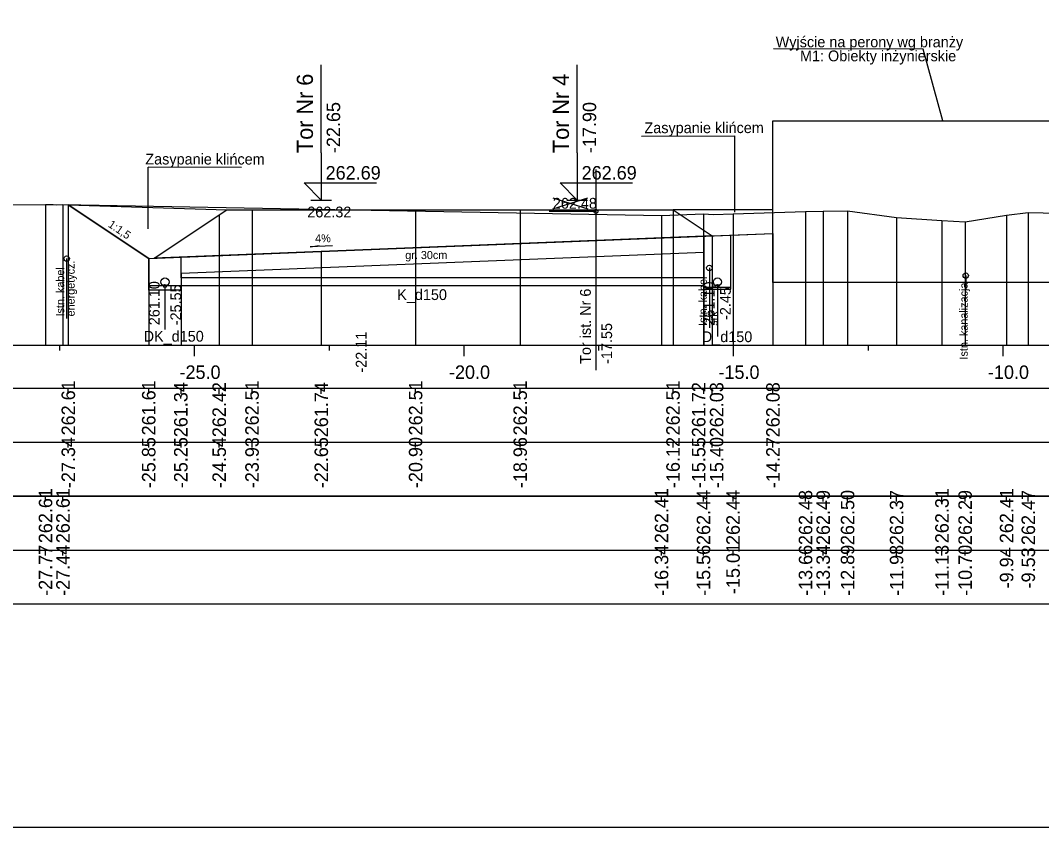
# Model space of a CAD drawing. Extents: x 6516023 to 6560129, y 5513077 to 5529206.
# Drawn here: x 6518592.68 to 6518611.63, y 5514451.16 to 5514466.13 of the extents above; entities that cross this region are included whole.
import ezdxf

# ---------------------------------------------------------------- set-up
doc = ezdxf.new("R2010")
doc.units = 0
for name, color, linetype in [('IR_default', 7, 'Continuous'), ('TOR_PRZEK_P-inne branze', 7, 'Continuous'), ('TOR_PRZEK_P-kable', 7, 'Continuous'), ('TOR_PRZEK_P-komponent', 7, 'Continuous'), ('TOR_PRZEK_P-odwodnienie', 7, 'Continuous'), ('TOR_PRZEK_P-opisy', 7, 'Continuous'), ('TOR_PRZEK_P-tabelka istniejace', 7, 'Continuous'), ('TOR_PRZEK_P-tabelka projektowane', 7, 'Continuous'), ('TOR_PRZEK_P-teren istniejacy', 7, 'Continuous'), ('TOR_PRZEK_P-tory istniejace', 7, 'Continuous'), ('TOR_PRZEK_P-tory projektowane', 7, 'Continuous'), ('TOR_PRZEK_P-uklad odniesienia', 7, 'Continuous'), ('TOR_PRZEK_P-warstwa ochronna I', 7, 'Continuous'), ('TOR_PRZEK_P-warstwa ochronna II', 7, 'Continuous'), ('TOR_RAMKI-ramka+tabelka 1', 7, 'Continuous')]:
    doc.layers.add(name, color=color, linetype=linetype)

msp = doc.modelspace()

# ---------------------------------------------------------------- linework, layer by layer
at = {"layer": 'IR_default'}
msp.add_lwpolyline([(6518593.569, 5514462.713), (6518595.061, 5514461.718), (6518595.165, 5514461.722), (6518596.369, 5514462.525), (6518596.513, 5514462.621), (6518596.978, 5514462.621), (6518600.013, 5514462.621), (6518601.954, 5514462.621), (6518604.789, 5514462.621), (6518605.516, 5514462.136), (6518606.643, 5514462.181)], dxfattribs=at)
at = {"layer": 'TOR_PRZEK_P-inne branze'}
msp.add_lwpolyline([(6518609.793, 5514464.273), (6518609.429, 5514465.598), (6518606.655, 5514465.606)], dxfattribs=at)
msp.add_lwpolyline([(6518606.643, 5514464.273), (6518612.373, 5514464.273), (6518612.373, 5514461.273), (6518606.643, 5514461.273)], close=True, dxfattribs=at)
at = {"layer": 'TOR_PRZEK_P-kable'}
for p, q in [((6518593.538, 5514461.714), (6518593.538, 5514460.604)), ((6518605.463, 5514461.54), (6518605.463, 5514460.43)), ((6518610.22, 5514461.398), (6518610.22, 5514461.128))]:
    msp.add_line(p, q, dxfattribs=at)
for centre in [(6518593.538, 5514461.714), (6518605.463, 5514461.54), (6518610.22, 5514461.398)]:
    msp.add_circle(centre, 0.05, dxfattribs=at)
at = {"layer": 'TOR_PRZEK_P-komponent'}
for p, q in [((6518595.061, 5514461.718), (6518593.569, 5514462.713)), ((6518593.569, 5514462.713), (6518596.513, 5514462.621)), ((6518606.643, 5514462.617), (6518604.789, 5514462.621)), ((6518595.661, 5514461.742), (6518596.661, 5514461.782)), ((6518596.661, 5514461.782), (6518596.661, 5514461.782))]:
    msp.add_line(p, q, dxfattribs=at)
msp.add_lwpolyline([(6518605.516, 5514462.136), (6518598.263, 5514461.846), (6518595.165, 5514461.722), (6518596.513, 5514462.621), (6518600.013, 5514462.621), (6518601.263, 5514462.621), (6518604.789, 5514462.621), (6518605.516, 5514462.136), (6518606.643, 5514462.181)], dxfattribs=at)
at = {"layer": 'TOR_PRZEK_P-odwodnienie'}
for p, q in [((6518595.063, 5514461.125), (6518595.061, 5514461.718)), ((6518595.663, 5514461.356), (6518595.661, 5514461.742)), ((6518595.663, 5514461.206), (6518595.063, 5514461.206)), ((6518595.363, 5514461.206), (6518595.363, 5514460.397)), ((6518605.363, 5514461.356), (6518595.663, 5514461.356)), ((6518595.663, 5514461.126), (6518595.663, 5514461.206)), ((6518605.363, 5514461.206), (6518595.663, 5514461.206)), ((6518605.613, 5514461.206), (6518605.613, 5514460.271)), ((6518595.663, 5514461.126), (6518595.063, 5514461.126))]:
    msp.add_line(p, q, dxfattribs=at)
for points in [[(6518605.363, 5514461.206), (6518605.363, 5514461.146), (6518605.863, 5514461.146), (6518605.863, 5514462.15)], [(6518605.363, 5514462.13), (6518605.363, 5514461.356)], [(6518605.363, 5514461.186), (6518605.863, 5514461.186)]]:
    msp.add_lwpolyline(points, dxfattribs=at)
for centre, radius in [((6518595.363, 5514461.281), 0.075), ((6518595.363, 5514461.206), 0.03), ((6518605.613, 5514461.281), 0.075), ((6518605.613, 5514461.206), 0.03)]:
    msp.add_circle(centre, radius, dxfattribs=at)
at = {"layer": 'TOR_PRZEK_P-opisy'}
for p, q in [((6518605.934, 5514462.847), (6518605.934, 5514463.994)), ((6518605.934, 5514462.578), (6518605.934, 5514463.994)), ((6518595.049, 5514462.265), (6518595.049, 5514463.412)), ((6518595.049, 5514462.265), (6518595.049, 5514463.412))]:
    msp.add_line(p, q, dxfattribs=at)
for points in [[(6518604.202, 5514463.983), (6518605.934, 5514463.994)], [(6518596.781, 5514463.401), (6518595.049, 5514463.412)], [(6518598.472, 5514461.95), (6518598.054, 5514461.93), (6518598.222, 5514461.959)]]:
    msp.add_lwpolyline(points, dxfattribs=at)
at = {"layer": 'TOR_PRZEK_P-tabelka istniejace'}
for p, q in [((6518593.146, 5514457.206), (6518593.146, 5514457.306)), ((6518593.47, 5514457.206), (6518593.47, 5514457.306)), ((6518604.576, 5514457.206), (6518604.576, 5514457.306)), ((6518605.355, 5514457.206), (6518605.355, 5514457.306)), ((6518605.903, 5514457.206), (6518605.903, 5514457.306)), ((6518607.248, 5514457.206), (6518607.248, 5514457.306)), ((6518607.575, 5514457.206), (6518607.575, 5514457.306)), ((6518608.028, 5514457.206), (6518608.028, 5514457.306)), ((6518608.937, 5514457.206), (6518608.937, 5514457.306)), ((6518609.779, 5514457.206), (6518609.779, 5514457.306)), ((6518610.209, 5514457.206), (6518610.209, 5514457.306)), ((6518610.978, 5514457.206), (6518610.978, 5514457.306)), ((6518611.381, 5514457.206), (6518611.381, 5514457.306)), ((6518544.663, 5514456.306), (6518688.463, 5514456.306)), ((6518593.146, 5514456.206), (6518593.146, 5514456.306)), ((6518593.47, 5514456.206), (6518593.47, 5514456.306)), ((6518604.576, 5514456.206), (6518604.576, 5514456.306)), ((6518605.355, 5514456.206), (6518605.355, 5514456.306)), ((6518605.903, 5514456.206), (6518605.903, 5514456.306)), ((6518607.248, 5514456.206), (6518607.248, 5514456.306)), ((6518607.575, 5514456.206), (6518607.575, 5514456.306)), ((6518608.028, 5514456.206), (6518608.028, 5514456.306)), ((6518608.937, 5514456.206), (6518608.937, 5514456.306)), ((6518609.779, 5514456.206), (6518609.779, 5514456.306)), ((6518610.209, 5514456.206), (6518610.209, 5514456.306)), ((6518610.978, 5514456.206), (6518610.978, 5514456.306)), ((6518611.381, 5514456.206), (6518611.381, 5514456.306))]:
    msp.add_line(p, q, dxfattribs=at)
for points in [[(6518593.146, 5514462.72), (6518593.146, 5514460.306), (6518593.146, 5514460.176), (6518593.146, 5514460.106)], [(6518593.47, 5514462.715), (6518593.47, 5514460.306), (6518593.47, 5514460.176), (6518593.47, 5514460.106)], [(6518605.355, 5514462.547), (6518605.355, 5514460.306), (6518605.355, 5514460.176), (6518605.355, 5514460.106)], [(6518605.903, 5514462.543), (6518605.903, 5514460.306), (6518605.903, 5514460.176), (6518605.903, 5514460.106)], [(6518607.248, 5514462.59), (6518607.248, 5514460.306), (6518607.248, 5514460.176), (6518607.248, 5514460.106)], [(6518607.575, 5514462.593), (6518607.575, 5514460.306), (6518607.575, 5514460.176), (6518607.575, 5514460.106)], [(6518608.028, 5514462.603), (6518608.028, 5514460.306), (6518608.028, 5514460.176), (6518608.028, 5514460.106)], [(6518611.381, 5514462.571), (6518611.381, 5514460.306), (6518611.381, 5514460.176), (6518611.381, 5514460.106)], [(6518604.576, 5514462.512), (6518604.576, 5514460.306), (6518604.576, 5514460.176), (6518604.576, 5514460.106)], [(6518608.937, 5514462.476), (6518608.937, 5514460.306), (6518608.937, 5514460.176), (6518608.937, 5514460.106)], [(6518609.779, 5514462.419), (6518609.779, 5514460.306), (6518609.779, 5514460.176), (6518609.779, 5514460.106)], [(6518610.209, 5514462.396), (6518610.209, 5514460.306), (6518610.209, 5514460.176), (6518610.209, 5514460.106)], [(6518610.978, 5514462.517), (6518610.978, 5514460.306), (6518610.978, 5514460.176), (6518610.978, 5514460.106)]]:
    msp.add_lwpolyline(points, dxfattribs=at)
msp.add_lwpolyline([(6518544.663, 5514457.306), (6518544.663, 5514455.306), (6518688.463, 5514455.306), (6518688.463, 5514457.306)], close=True, dxfattribs=at)
at = {"layer": 'TOR_PRZEK_P-tabelka projektowane'}
for p, q in [((6518593.569, 5514459.206), (6518593.569, 5514459.306)), ((6518595.061, 5514459.206), (6518595.061, 5514459.306)), ((6518595.662, 5514459.206), (6518595.662, 5514459.306)), ((6518596.369, 5514459.206), (6518596.369, 5514459.306)), ((6518596.978, 5514459.206), (6518596.978, 5514459.306)), ((6518598.263, 5514459.206), (6518598.263, 5514459.306)), ((6518600.013, 5514459.206), (6518600.013, 5514459.306)), ((6518601.954, 5514459.206), (6518601.954, 5514459.306)), ((6518604.789, 5514459.206), (6518604.789, 5514459.306)), ((6518605.363, 5514459.206), (6518605.363, 5514459.306)), ((6518605.516, 5514459.206), (6518605.516, 5514459.306)), ((6518606.643, 5514459.206), (6518606.643, 5514459.306)), ((6518544.663, 5514458.306), (6518688.463, 5514458.306)), ((6518593.569, 5514458.206), (6518593.569, 5514458.306)), ((6518595.061, 5514458.206), (6518595.061, 5514458.306)), ((6518595.662, 5514458.206), (6518595.662, 5514458.306)), ((6518596.369, 5514458.206), (6518596.369, 5514458.306)), ((6518596.978, 5514458.206), (6518596.978, 5514458.306)), ((6518598.263, 5514458.206), (6518598.263, 5514458.306)), ((6518600.013, 5514458.206), (6518600.013, 5514458.306)), ((6518601.954, 5514458.206), (6518601.954, 5514458.306)), ((6518604.789, 5514458.206), (6518604.789, 5514458.306)), ((6518605.363, 5514458.206), (6518605.363, 5514458.306)), ((6518605.516, 5514458.206), (6518605.516, 5514458.306)), ((6518606.643, 5514458.206), (6518606.643, 5514458.306))]:
    msp.add_line(p, q, dxfattribs=at)
for points in [[(6518593.569, 5514462.713), (6518593.569, 5514460.306), (6518593.569, 5514460.176), (6518593.569, 5514460.106)], [(6518596.369, 5514462.525), (6518596.369, 5514460.306), (6518596.369, 5514460.176), (6518596.369, 5514460.106)], [(6518596.978, 5514462.621), (6518596.978, 5514460.306), (6518596.978, 5514460.176), (6518596.978, 5514460.106)], [(6518600.013, 5514462.621), (6518600.013, 5514460.306), (6518600.013, 5514460.176), (6518600.013, 5514460.106)], [(6518601.954, 5514462.621), (6518601.954, 5514460.306), (6518601.954, 5514460.176), (6518601.954, 5514460.106)], [(6518604.789, 5514462.621), (6518604.789, 5514460.306), (6518604.789, 5514460.176), (6518604.789, 5514460.106)], [(6518606.643, 5514462.181), (6518606.643, 5514460.306), (6518606.643, 5514460.176), (6518606.643, 5514460.106)], [(6518605.516, 5514462.136), (6518605.516, 5514460.306), (6518605.516, 5514460.176), (6518605.516, 5514460.106)], [(6518598.263, 5514461.846), (6518598.263, 5514460.306), (6518598.263, 5514460.176), (6518598.263, 5514460.106)], [(6518605.363, 5514461.83), (6518605.363, 5514460.306), (6518605.363, 5514460.176), (6518605.363, 5514460.106)], [(6518595.061, 5514461.718), (6518595.061, 5514460.306), (6518595.061, 5514460.176), (6518595.061, 5514460.106)], [(6518595.662, 5514461.442), (6518595.662, 5514460.306), (6518595.662, 5514460.176), (6518595.662, 5514460.106)]]:
    msp.add_lwpolyline(points, dxfattribs=at)
msp.add_lwpolyline([(6518544.663, 5514459.306), (6518544.663, 5514457.306), (6518688.463, 5514457.306), (6518688.463, 5514459.306)], close=True, dxfattribs=at)
at = {"layer": 'TOR_PRZEK_P-teren istniejacy'}
msp.add_lwpolyline([(6518581.619, 5514462.642), (6518593.146, 5514462.72), (6518593.287, 5514462.72), (6518593.352, 5514462.712), (6518593.47, 5514462.715), (6518604.576, 5514462.512), (6518605.355, 5514462.547), (6518605.54, 5514462.534), (6518605.903, 5514462.543), (6518607.248, 5514462.59), (6518607.575, 5514462.593), (6518608.028, 5514462.603), (6518608.937, 5514462.476), (6518609.779, 5514462.419), (6518610.209, 5514462.396), (6518610.978, 5514462.517), (6518611.381, 5514462.571), (6518613.319, 5514462.528)], dxfattribs=at)
at = {"layer": 'TOR_PRZEK_P-tory istniejace'}
for p, q in [((6518603.358, 5514463.365), (6518603.358, 5514459.645)), ((6518602.559, 5514462.637), (6518603.211, 5514462.84)), ((6518602.559, 5514462.84), (6518603.211, 5514462.637)), ((6518603.359, 5514462.59), (6518602.493, 5514462.59))]:
    msp.add_line(p, q, dxfattribs=at)
msp.add_circle((6518603.359, 5514462.59), 0.035, dxfattribs=at)
at = {"layer": 'TOR_PRZEK_P-tory projektowane'}
for p, q in [((6518598.263, 5514463.679), (6518598.263, 5514465.311)), ((6518603.013, 5514463.679), (6518603.013, 5514465.311)), ((6518598.263, 5514463.679), (6518598.263, 5514462.801)), ((6518603.013, 5514463.679), (6518603.013, 5514462.801)), ((6518598.263, 5514462.801), (6518597.944, 5514463.12)), ((6518597.944, 5514463.12), (6518599.288, 5514463.12)), ((6518603.013, 5514462.801), (6518602.694, 5514463.12)), ((6518602.694, 5514463.12), (6518604.038, 5514463.12)), ((6518598.071, 5514462.801), (6518598.455, 5514462.801)), ((6518602.821, 5514462.801), (6518603.205, 5514462.801))]:
    msp.add_line(p, q, dxfattribs=at)
at = {"layer": 'TOR_PRZEK_P-uklad odniesienia'}
for p, q in [((6518548.463, 5514460.106), (6518688.463, 5514460.106)), ((6518593.413, 5514460.006), (6518593.413, 5514460.106)), ((6518595.913, 5514459.906), (6518595.913, 5514460.106)), ((6518598.413, 5514460.006), (6518598.413, 5514460.106)), ((6518600.913, 5514459.906), (6518600.913, 5514460.106)), ((6518603.413, 5514460.006), (6518603.413, 5514460.106)), ((6518605.913, 5514459.906), (6518605.913, 5514460.106)), ((6518608.413, 5514460.006), (6518608.413, 5514460.106)), ((6518610.913, 5514459.906), (6518610.913, 5514460.106))]:
    msp.add_line(p, q, dxfattribs=at)
at = {"layer": 'TOR_PRZEK_P-warstwa ochronna I'}
msp.add_line((6518595.662, 5514461.442), (6518605.363, 5514461.83), dxfattribs=at)
at = {"layer": 'TOR_PRZEK_P-warstwa ochronna II'}
msp.add_lwpolyline([(6518593.569, 5514462.713), (6518595.061, 5514461.718), (6518598.263, 5514461.846), (6518606.643, 5514462.181)], dxfattribs=at)
at = {"layer": 'TOR_RAMKI-ramka+tabelka 1'}
msp.add_lwpolyline([(6518542.013, 5514479.656), (6518789.513, 5514479.656), (6518789.513, 5514451.156), (6518542.013, 5514451.156)], close=True, dxfattribs=at)

# ---------------------------------------------------------------- texts
at = {"layer": 'TOR_PRZEK_P-inne branze'}
for s, p in [('Wyjście na perony wg branży ', (6518606.694, 5514465.634)), ('M1: Obiekty inżynierskie', (6518607.145, 5514465.375))]:
    msp.add_text(s, height=0.2, dxfattribs=at).set_placement(p)
at = {"layer": 'TOR_PRZEK_P-kable'}
for s, height, p in [('energetycz.', 0.14999, (6518593.687, 5514460.641)), ('Istn. kabel', 0.14999, (6518593.493, 5514460.64)), ('Istn. kabel', 0.14999, (6518605.418, 5514460.466)), ('Istn. kanalizacja', 0.14999, (6518610.257, 5514459.841)), ('srk', 0.15, (6518605.612, 5514460.466))]:
    msp.add_text(s, height=height, rotation=90.0511, dxfattribs=at).set_placement(p)
at = {"layer": 'TOR_PRZEK_P-odwodnienie'}
for s, rotation, p in [('261.10', 90, (6518595.263, 5514460.477)), ('-25.55', 90, (6518595.663, 5514460.477)), ('261.10', 90, (6518605.559, 5514460.47)), ('K_d150', 360, (6518599.672, 5514460.945)), ('-2.45', 90, (6518605.861, 5514460.575)), ('DK_d150', 360, (6518594.967, 5514460.173)), ('D_d150', 360, (6518605.323, 5514460.164))]:
    msp.add_text(s, height=0.2, rotation=rotation, dxfattribs=at).set_placement(p)
at = {"layer": 'TOR_PRZEK_P-opisy'}
for s, height, rotation, p in [('Zasypanie klińcem', 0.2, 0.0511, (6518604.259, 5514464.041)), ('Zasypanie klińcem', 0.2, 359.9489, (6518594.998, 5514463.461)), ('1:1,5', 0.15, 325.9299, (6518594.294, 5514462.314)), ('4%', 0.15, 0.1515, (6518598.149, 5514462.015))]:
    msp.add_text(s, height=height, rotation=rotation, dxfattribs=at).set_placement(p)
at = {"layer": 'TOR_PRZEK_P-tabelka istniejace'}
for s, p in [('262.61', (6518593.271, 5514456.433)), ('262.61', (6518593.595, 5514456.433)), ('262.41', (6518604.701, 5514456.433)), ('262.44', (6518605.48, 5514456.399)), ('262.44', (6518606.028, 5514456.399)), ('262.48', (6518607.373, 5514456.398)), ('262.49', (6518607.7, 5514456.398)), ('262.50', (6518608.153, 5514456.398)), ('262.37', (6518609.062, 5514456.398)), ('262.31', (6518609.904, 5514456.433)), ('262.29', (6518610.334, 5514456.398)), ('262.41', (6518611.103, 5514456.433)), ('262.47', (6518611.506, 5514456.398)), ('-27.77', (6518593.271, 5514455.455)), ('-27.44', (6518593.595, 5514455.455)), ('-16.34', (6518604.701, 5514455.455)), ('-15.56', (6518605.48, 5514455.454)), ('-15.01', (6518606.028, 5514455.489)), ('-13.66', (6518607.373, 5514455.454)), ('-13.34', (6518607.7, 5514455.455)), ('-12.89', (6518608.153, 5514455.455)), ('-11.98', (6518609.062, 5514455.454)), ('-11.13', (6518609.904, 5514455.454)), ('-10.70', (6518610.334, 5514455.455)), ('-9.94', (6518611.103, 5514455.595)), ('-9.53', (6518611.506, 5514455.594))]:
    msp.add_text(s, height=0.25, rotation=90, dxfattribs=at).set_placement(p)
at = {"layer": 'TOR_PRZEK_P-tabelka projektowane'}
for s, p in [('262.61', (6518593.694, 5514458.433)), ('261.61', (6518595.186, 5514458.433)), ('261.34', (6518595.781, 5514458.399)), ('262.42', (6518596.494, 5514458.4)), ('262.51', (6518597.103, 5514458.433)), ('261.74', (6518598.388, 5514458.399)), ('262.51', (6518600.138, 5514458.433)), ('262.51', (6518602.079, 5514458.433)), ('262.51', (6518604.914, 5514458.433)), ('261.72', (6518605.39, 5514458.4)), ('262.03', (6518605.723, 5514458.398)), ('262.08', (6518606.768, 5514458.398)), ('-27.34', (6518593.694, 5514457.455)), ('-25.85', (6518595.186, 5514457.453)), ('-25.25', (6518595.781, 5514457.453)), ('-24.54', (6518596.494, 5514457.455)), ('-23.93', (6518597.103, 5514457.454)), ('-22.65', (6518598.388, 5514457.453)), ('-20.90', (6518600.138, 5514457.455)), ('-18.96', (6518602.079, 5514457.454)), ('-16.12', (6518604.914, 5514457.456)), ('-15.55', (6518605.39, 5514457.453)), ('-15.40', (6518605.723, 5514457.455)), ('-14.27', (6518606.768, 5514457.455))]:
    msp.add_text(s, height=0.25, rotation=90, dxfattribs=at).set_placement(p)
at = {"layer": 'TOR_PRZEK_P-tory istniejace'}
for s, p in [('262.48', (6518602.559, 5514462.64)), ('262.32', (6518598.003, 5514462.478))]:
    msp.add_text(s, height=0.2, dxfattribs=at).set_placement(p)
for s, rotation, p in [('Tor ist. Nr 6', 90.0511, (6518603.265, 5514459.76)), ('-17.55', 90, (6518603.659, 5514459.76)), ('-22.11', 90, (6518599.103, 5514459.598))]:
    msp.add_text(s, height=0.2, rotation=rotation, dxfattribs=at).set_placement(p)
at = {"layer": 'TOR_PRZEK_P-tory projektowane'}
for s, height, p in [('Tor Nr 6', 0.3, (6518598.108, 5514463.673)), ('Tor Nr 4', 0.3, (6518602.858, 5514463.672)), ('-22.65', 0.25, (6518598.613, 5514463.671)), ('-17.90', 0.25, (6518603.363, 5514463.671))]:
    msp.add_text(s, height=height, rotation=90, dxfattribs=at).set_placement(p)
for p in [(6518598.343, 5514463.181), (6518603.093, 5514463.181)]:
    msp.add_text('262.69', height=0.25, dxfattribs=at).set_placement(p)
at = {"layer": 'TOR_PRZEK_P-uklad odniesienia'}
for s, p in [('-25.0', (6518595.632, 5514459.481)), ('-20.0', (6518600.632, 5514459.481)), ('-15.0', (6518605.632, 5514459.481)), ('-10.0', (6518610.632, 5514459.481))]:
    msp.add_text(s, height=0.25, dxfattribs=at).set_placement(p)
at = {"layer": 'TOR_PRZEK_P-warstwa ochronna I'}
msp.add_text('gr. 30cm', height=0.15, dxfattribs=at).set_placement((6518599.821, 5514461.705))

doc.saveas('drawing.dxf')
